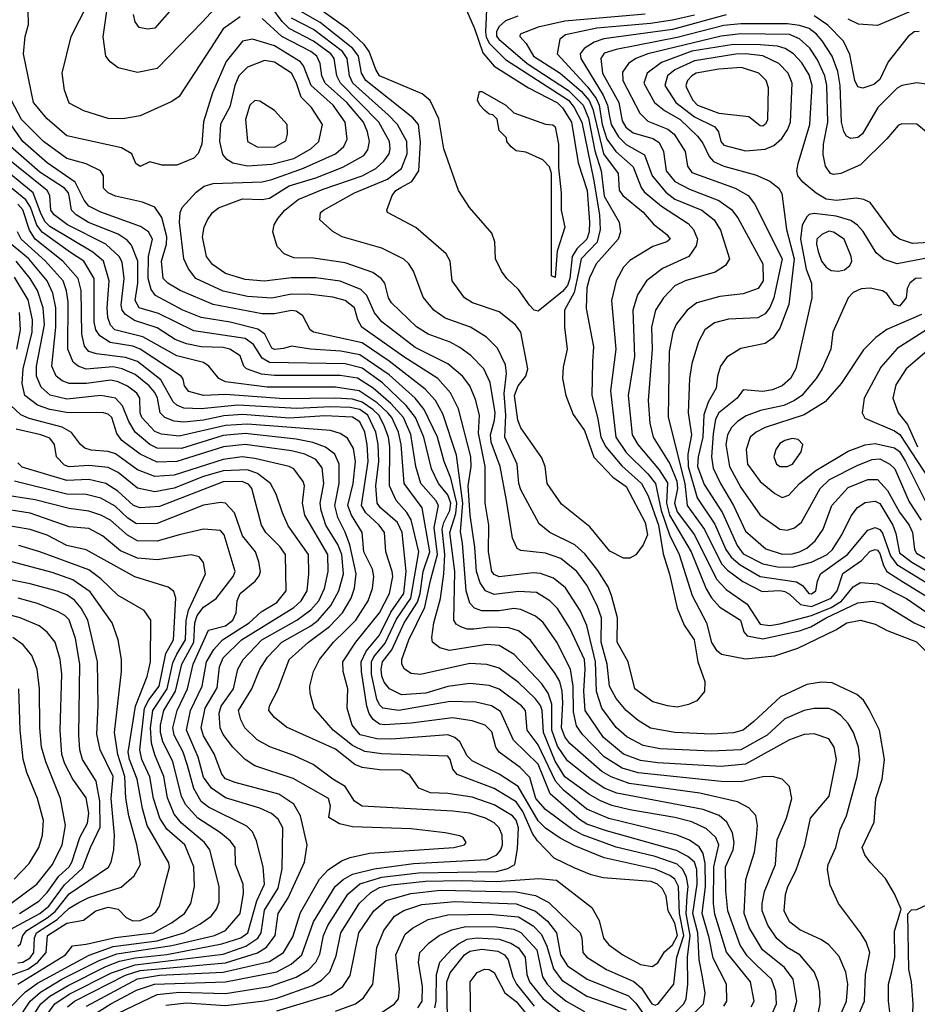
# Model space of a CAD drawing. Extents: x 501367 to 657802, y 482273 to 547541.
# Tile 433 of 656: x 616822 to 620498, y 515973 to 520004. Entities that reach past the tile are written whole.
import ezdxf

# ---------------------------------------------------------------- set-up
doc = ezdxf.new("R2010")
doc.units = 0

msp = doc.modelspace()

# ---------------------------------------------------------------- linework, layer by layer
at = {"layer": '0CON20XD'}
for points in [[(617634.6, 520065), (617570.8, 519995), (617385, 519803.9), (617305, 519787.5), (617225, 519807.5), (617192.4, 519832.4), (617175.5, 519855), (617163.6, 519933.6), (617192.6, 520135)], [(617485.3, 520094.7), (617375, 519969.4), (617345, 519965.7), (617311.9, 519971.9), (617295, 519996.2), (617287.7, 520025)], [(617724.6, 520015.4), (617655, 519967.5), (617603.7, 519886.3), (617475, 519690), (617445, 519669.6), (617315, 519610.4), (617245, 519598.2), (617185, 519599.6), (617085, 519631.8), (617025, 519663.1), (617005.4, 519715.4), (616995.6, 519785), (617033.3, 519935), (617101, 520069)], [(617879.5, 519190.5), (617908.5, 519225), (617962.5, 519267.5), (618065, 519310.3), (618225, 519365.2), (618280.9, 519395), (618313.8, 519425), (618335.2, 519455), (618339.8, 519475), (618336, 519505), (618293.5, 519585), (618135.4, 519745), (618120.3, 519775), (618109.9, 519845), (618096.7, 519865), (618025, 519917), (617925, 519968.8), (617896.5, 519996.5), (617855, 520054.5)], [(618733.5, 520046.5), (618729.1, 519955), (618732.5, 519932.5), (618746.4, 519906.4), (618811.3, 519841.3), (619069.8, 519675), (619093.2, 519645), (619123.9, 519585), (619171.4, 519351.4), (619195.9, 519205), (619199.6, 519145), (619187.2, 519092.8), (619121.4, 519025), (619110.5, 518969.5), (619092.1, 518887.9), (619053, 518815), (619052.5, 518745), (619064, 518655), (619048.3, 518581.7), (619045.4, 518535.4), (619058.2, 518465), (619088.2, 518388.2), (619135, 518322.2), (619173.5, 518213.5), (619251.6, 518131.6), (619305, 518093.2), (619382.8, 517945), (619392.5, 517895), (619375, 517854.3), (619345, 517812.9), (619320.4, 517799.6), (619295, 517799.2), (619238.5, 517828.5), (619157.2, 517927.3), (619040.7, 518020.7), (618981.8, 518105), (618973.9, 518175), (618960.4, 518210.4), (618875, 518332.9), (618862.1, 518365), (618848.3, 518465), (618864, 518505), (618895.2, 518544.8), (618902.5, 518575), (618874.6, 518725), (618852.1, 518755), (618785, 518808.7), (618676, 518845), (618643.1, 518865), (618593.5, 518935), (618585.4, 519015), (618568.9, 519045), (618444, 519154), (618328.8, 519215), (618326, 519225), (618348, 519285), (618363.1, 519305), (618382.9, 519317.1), (618428, 519342), (618456.7, 519385), (618463.2, 519503.2), (618454.8, 519575), (618432.4, 519602.4), (618239, 519755), (618221.7, 519785), (618209.9, 519855), (618186.2, 519886.2), (618052.6, 519992.6), (617944.1, 520054.1)], [(618642.9, 520065), (618685, 519968.2), (618718.2, 519868.2), (618764.7, 519814.7), (618905.3, 519725.3), (619025, 519663.4), (619045, 519643.9), (619082.1, 519585), (619108.5, 519418.5), (619145.4, 519305), (619155.5, 519175), (619153.9, 519135), (619144.5, 519105.5), (619103.4, 519066.6), (619084.7, 519035), (619075.1, 518944.9), (619065, 518915.6), (619045, 518891.2), (618945, 518810.8)], [(620177, 515913), (620207.9, 515985), (620213.2, 516055), (620204.7, 516104.7), (620178.3, 516168.3), (620135.7, 516215.7), (620105, 516236.8), (620017.3, 516277.3), (619975, 516310), (619952.4, 516355), (619958, 516422), (619967.6, 516455), (620000.8, 516519.2), (620036.9, 516625), (620060.3, 516735), (620136.4, 516825), (620166.9, 516975), (620156.8, 517025), (620135, 517059.5), (620075, 517080.8), (620035, 517076.8), (619975, 517055.8), (619793.9, 516956.1), (619695, 516946.7), (619435, 516961.4), (619365, 516971.2), (619295, 516996.8), (619213.2, 517065), (619137.1, 517175), (619132.2, 517255), (619138.4, 517345), (619135.1, 517385), (619075, 517513.2), (619025, 517592.7), (618993.2, 517625), (618938.3, 517658.3), (618865, 517662.8), (618765, 517650), (618730, 517665), (618707.9, 517697.9), (618692.6, 517745), (618685.6, 517845), (618666.8, 517975), (618659.3, 518095), (618671.6, 518175), (618669.7, 518215), (618619.7, 518410.3), (618586.8, 518476.8), (618534.6, 518534.6), (618395, 518623.2), (618223.9, 518745), (618206.2, 518775), (618193.2, 518825), (618154.4, 518855), (618105, 518868.5), (618015, 518879.5), (617935, 518880.2), (617855, 518863.5), (617755, 518870.2), (617655, 518892.1), (617544, 518945), (617514.1, 518984.1), (617494.8, 519024.8), (617476.4, 519175), (617479.5, 519215), (617487.6, 519235), (617545, 519297.8), (617577.1, 519322.9), (617615, 519333.5), (617815, 519340.5), (617855, 519349.3), (617984.1, 519395.9), (618115, 519454.8), (618149.7, 519485), (618163.6, 519515), (618154.8, 519585), (618105.6, 519655), (618016.1, 519735), (617984.9, 519814.9), (617972.1, 519832.1), (617865, 519896.6), (617775, 519924.2), (617735, 519916.2), (617667.5, 519832.5), (617611.2, 519705), (617574.3, 519585.7), (617568.7, 519495), (617553.6, 519456.4), (617535, 519437.3), (617465, 519408.1), (617405, 519408), (617355, 519422.5), (617315, 519403.8), (617298, 519415), (617280.8, 519455), (617239.7, 519479.7), (617015, 519528.1), (616935, 519598.7), (616879.1, 519665), (616837.2, 519865), (616844.4, 519935), (616858, 519985), (616856.7, 520045)], [(618861.5, 520018.5), (618811, 519999), (618785, 519975.9), (618774.5, 519955.5), (618775, 519936.5), (618783.6, 519925), (618900.3, 519825), (619069.9, 519715), (619129.3, 519655), (619150.8, 519600.8), (619176.9, 519466.9), (619202.8, 519385), (619215, 519281.6), (619277.6, 519175), (619282.3, 519135), (619273.3, 519105), (619183.1, 519005), (619155, 518947.1), (619145, 518906), (619142.1, 518822.1), (619172.5, 518665), (619168.3, 518605), (619164.4, 518465), (619189.6, 518369.6), (619201.3, 518295), (619221.9, 518255), (619287.3, 518177.3), (619368.5, 518105), (619395.3, 518055.3), (619437.9, 517935), (619457.6, 517817.6), (619483.7, 517733.7), (619514.1, 517594.1), (619543.2, 517525), (619583.8, 517465), (619599.1, 517375), (619627.9, 517295), (619626.9, 517253.1), (619595.4, 517214.6), (619560.4, 517199.6), (619515, 517190), (619475, 517194.7), (619415, 517211.8), (619341.1, 517265), (619313.9, 517375), (619268.3, 517455), (619269.8, 517555), (619246, 517646), (619232.2, 517682.2), (619189.5, 517749.5), (619136.7, 517816.7), (619095, 517853.8), (618992.7, 517905), (618949.5, 517939.5), (618875, 518079.5), (618865.7, 518105), (618858.7, 518185), (618808.6, 518295), (618813.3, 518385), (618806.5, 518473.5), (618816.2, 518555), (618811.6, 518591.6), (618779, 518659), (618733.8, 518705), (618667.8, 518745), (618565, 518782.3), (618518.7, 518815), (618475, 518867.5), (618434.5, 518974.5), (618415.4, 519005), (618395, 519023.2), (618305, 519069.2), (618142.5, 519115), (618105, 519137.3), (618051.5, 519185), (618054.6, 519215), (618066.5, 519225), (618193.6, 519295), (618328.9, 519351.1), (618386, 519395), (618408.8, 519455), (618407.6, 519505), (618369, 519575), (618331.1, 519615), (618186.7, 519745), (618172.9, 519775), (618163.6, 519845), (618144.4, 519874.4), (618025, 519964.2), (617935, 520011.2)], [(618945, 518810.8), (618929.6, 518815), (618909.4, 518835), (618865, 518899.5), (618816.9, 518945), (618795.6, 518975), (618770.5, 519025), (618768.5, 519095), (618755, 519130), (618664.3, 519235), (618619.2, 519305), (618559.2, 519475), (618538.3, 519598.3), (618503.1, 519673.1), (618470.8, 519700.7), (618295.8, 519775), (618280.4, 519800.4), (618253.9, 519873.9), (618233.3, 519903.3), (618165.3, 519965.3), (618060.8, 520040.8)], [(619383.2, 520026.8), (619055, 519997.6), (618945, 519974.2), (618871.8, 519945), (618870, 519935), (618896.6, 519906.6), (618926.5, 519855), (619035.6, 519785.6), (619121.4, 519711.4), (619153.7, 519673.7), (619168.6, 519638.6), (619213.3, 519455), (619273.3, 519375), (619276.6, 519306.6), (619291.6, 519285), (619375, 519216.4), (619417.5, 519167.5), (619472.5, 519125), (619485.6, 519105), (619472, 519095), (619415, 519076), (619321.1, 519018.9), (619295, 518990.5), (619264.7, 518935), (619245.7, 518854.3), (619263.2, 518655), (619242, 518485), (619263.9, 518295), (619305, 518231.6), (619394.4, 518144.4), (619426.2, 518105), (619448.7, 517995), (619483.2, 517895), (619522.6, 517815), (619575.9, 517645.9), (619634.8, 517535), (619655, 517454.6), (619673.8, 517423.8), (619696.1, 517406.1), (619795, 517387.4), (619915, 517398.9), (620008.8, 517431.2), (620163.9, 517506.1), (620208.9, 517535), (620265, 517545.7), (620325, 517529.6), (620375, 517502.9), (620495, 517456.9), (620535, 517415.5)], [(619585, 520022.4), (619495, 520002.3), (619405, 519988.5), (619185, 519969.2), (619057.9, 519942.1), (619033.8, 519925), (619022.9, 519865), (619148.7, 519728.7), (619182.2, 519682.2), (619194.5, 519655), (619207.9, 519575), (619227, 519515), (619262.8, 519465), (619335, 519401.8), (619366.7, 519316.7), (619378.8, 519298.8), (619450, 519240.1), (619559.4, 519169.4), (619581.1, 519145), (619597.2, 519105), (619591.7, 519078.3), (619562.5, 519035), (619453.8, 518985), (619389.3, 518935), (619351.8, 518878.2), (619332.7, 518815), (619339.6, 518625), (619314, 518465), (619330.4, 518305), (619353.2, 518265), (619441.4, 518161.4), (619475, 518108.2), (619471.1, 518025), (619483.6, 517975), (619571.7, 517825), (619633.2, 517673.2), (619655, 517637.4), (619689, 517599), (619773.9, 517545), (619787.8, 517497.8), (619801.6, 517481.6), (619865, 517469.7), (620015, 517501.4), (620062.1, 517517.9), (620125, 517554.7), (620255, 517616.8), (620315, 517624), (620353.8, 517615), (620484.4, 517534.4), (620623.5, 517473.5)], [(619715, 520023.8), (619495, 519963.9), (619213.8, 519926.2), (619175, 519912.1), (619134.1, 519885.9), (619117.7, 519865), (619120.6, 519845), (619211.2, 519695), (619228.7, 519655), (619235.9, 519615), (619244.4, 519575), (619274.4, 519524.4), (619305, 519492.6), (619380.6, 519450.6), (619412, 519365), (619467.5, 519297.5), (619505, 519268.8), (619615, 519224.8), (619665.9, 519185), (619692.5, 519142.5), (619729.2, 519025), (619712.8, 518997.3), (619669.6, 518970.4), (619547.5, 518935), (619505, 518914.7), (619458, 518865), (619425.2, 518814.8), (619409, 518745), (619412.3, 518655), (619396, 518445), (619402.2, 518352.2), (619416.5, 518295), (619485, 518185.3), (619513.5, 518115), (619515.4, 518085), (619502.9, 518025), (619515, 517988.9), (619585.7, 517895), (619675, 517713.8), (619715, 517670.7), (619801.7, 517611.7), (619855, 517529.4), (619893.9, 517523.9), (619935, 517530.5), (620065, 517564.9), (620145, 517597.2), (620187, 517623), (620235, 517682.5), (620265, 517699.6), (620335, 517693.8), (620453.8, 517633.8), (620555, 517565.2)], [(620505, 519956.6), (620485, 519954.2), (620460.4, 519935), (620378.7, 519831.3), (620345, 519758.8), (620320.5, 519739.5), (620275, 519723.8), (620255, 519728.9), (620242.2, 519755), (620221.8, 519861.8), (620195.8, 519915.8), (620132, 519982), (620075, 520020.5)], [(620492.4, 520047.6), (620335, 519980.7), (620256.6, 519986.6), (620215, 520006.1)], [(619445, 517018.5), (619375, 517033), (619307.9, 517067.9), (619265, 517105.8), (619205.6, 517185), (619183.8, 517253.8), (619180.3, 517375), (619144.3, 517524.3), (619116.9, 517585), (619057.9, 517677.9), (619008.1, 517718.1), (618955, 517737), (618925, 517739), (618785, 517722.4), (618765, 517732.3), (618755.2, 517745), (618741.4, 517825), (618743.9, 517935), (618728.4, 518025), (618728.1, 518175), (618700.7, 518310.7), (618705.2, 518385), (618689.1, 518449.1), (618665.1, 518505.1), (618635.8, 518545), (618575.7, 518595.7), (618441.7, 518661.7), (618305, 518767.4), (618275, 518804.2), (618243.2, 518875), (618219.4, 518899.4), (618135, 518933.3), (618035, 518946.7), (617935, 518947.6), (617825, 518933.7), (617745, 518940.6), (617665, 518965.2), (617611.6, 519001.6), (617586.9, 519035), (617571.4, 519115), (617578.2, 519155), (617590.7, 519185), (617611.1, 519215), (617635.8, 519234.2), (617735, 519270.2), (617815, 519268.5), (617845, 519274.1), (617925, 519324.4), (618035, 519356.9), (618145, 519400.5), (618231.7, 519448.3), (618248.1, 519471.9), (618254.4, 519505), (618246.6, 519545), (618229.7, 519585), (618162.1, 519665), (618073.1, 519745), (618059, 519775), (618053, 519825), (618038.5, 519855), (618015, 519874), (617895.6, 519935), (617815, 520008.8)], [(620535, 519740), (620495.3, 519745.3), (620435, 519735.3), (620415, 519724), (620335.9, 519645), (620273.1, 519536.9), (620255, 519522.5), (620225, 519517.4), (620207.7, 519527.7), (620197, 519547), (620188.1, 519585), (620181.6, 519735), (620171.9, 519791.9), (620149.3, 519855), (620108, 519918), (620085.3, 519945.3), (620055, 519968), (620015, 519980.7), (619966.8, 519986.8), (619775, 519987.6), (619705, 519980.1), (619515, 519930.8), (619265, 519882.2), (619215, 519866.6), (619201.3, 519845), (619209.3, 519785), (619275.9, 519665), (619289.7, 519589.7), (619303.9, 519563.9), (619335, 519541), (619415, 519518.1), (619440.8, 519500.8), (619458.2, 519465), (619469.7, 519385), (619505, 519342), (619565, 519310), (619685, 519263.7), (619737.4, 519227.4), (619763.4, 519193.4), (619865.2, 519005), (619866.2, 518935), (619846.5, 518903.5), (619785, 518881.8), (619689.3, 518870.7), (619595.6, 518844.4), (619556, 518815), (619511.5, 518758.5), (619497.2, 518725), (619482.2, 518645), (619477.4, 518377.4), (619545.7, 518105.7), (619556, 518015), (619626.5, 517916.5), (619696.7, 517776.7), (619720.5, 517750.5), (619784, 517704), (619863.1, 517663.1), (619935, 517666.8), (619955, 517662.7), (619975, 517652.4), (620019.8, 517609.8), (620065, 517601.9), (620145.7, 517635), (620169.2, 517665), (620192.7, 517737.3), (620269.6, 517790.4), (620305, 517827.7), (620325, 517834.8), (620335, 517832.3), (620345, 517818.2), (620358.8, 517768.8), (620372.4, 517745), (620441.7, 517701.7)], [(620535, 519544), (620496.6, 519576.6), (620435, 519577.8), (620418.9, 519571.1), (620373.1, 519516.9), (620265, 519410.4), (620185, 519374.6), (620155, 519370.5), (620141.9, 519375), (620122.4, 519405), (620112.8, 519452.8), (620114.4, 519495), (620131.4, 519585), (620127.2, 519735), (620119.2, 519775), (620089.6, 519839.6), (620057.1, 519887.1), (620015.3, 519925.3), (619975, 519943.3), (619775, 519946.7), (619695, 519936.6), (619395, 519864.3), (619344.9, 519845.1), (619314.6, 519825), (619290.8, 519789.2), (619291.7, 519755), (619361.3, 519621.4), (619395, 519589.3), (619476.4, 519556.4), (619502.2, 519535), (619547.6, 519465), (619557.1, 519405), (619575, 519378.2), (619752.5, 519315), (619804.8, 519284.8), (619830.7, 519250.7), (619944.5, 519025), (619910.5, 518865), (619894.1, 518825.9), (619875, 518799.7), (619845, 518783.1), (619725, 518777.4), (619667.6, 518762.4), (619628.2, 518735), (619602, 518685), (619573.9, 518596.1), (619564.8, 518535), (619560, 518395), (619573.1, 518305), (619558.3, 518225), (619559.4, 518175), (619596.8, 518046.8), (619668.6, 517938.6), (619714.4, 517835), (619735, 517804.2), (619772.6, 517772.6), (619855, 517723.7), (620002.6, 517702.6), (620027.9, 517687.9), (620053.3, 517655), (620065, 517652.9), (620082.8, 517665), (620088.7, 517705), (620101.3, 517735), (620211.6, 517815), (620295, 517914.7), (620324.7, 517924.7), (620345, 517916.2), (620355, 517902.1), (620388.7, 517808.7), (620413.6, 517773.6), (620637.1, 517637.1)], [(620545, 519092.3), (620478.1, 519088.1), (620425.6, 519105), (620402.6, 519122.6), (620305.3, 519255.3), (620278.3, 519268.3), (620247.1, 519272.9), (620166.7, 519263.3), (620125, 519268.8), (620083.4, 519293.4), (620029.2, 519339.2), (620008.9, 519365), (620004.7, 519385), (620009.5, 519415), (620058.3, 519575), (620067.6, 519735), (620055, 519778.5), (620025, 519827.4), (619991, 519865), (619956.5, 519886.5), (619925.4, 519895.4), (619855, 519902), (619745, 519902.4), (619575, 519875.6), (619450.6, 519829.4), (619391.6, 519785), (619378.4, 519745), (619421.7, 519665), (619462.2, 519632.2), (619527, 519595), (619597.5, 519527.5), (619619, 519499), (619645, 519444), (619663.8, 519423.8), (619705, 519404.4), (619835, 519368.9), (619893.8, 519343.8), (619930.5, 519315), (619943.1, 519293.1), (619962.8, 519145), (619993.7, 519025), (619972.2, 518837.8), (619935, 518740.9), (619908, 518702), (619875, 518678.4), (619775, 518658.2), (619718, 518622), (619691.8, 518585), (619679.4, 518545), (619674.7, 518495), (619642.1, 518437.9), (619623.5, 518386.5), (619620.2, 518295), (619599.9, 518215), (619597.6, 518175), (619625, 518100.9), (619699.7, 517985), (619760.8, 517850.8), (619785, 517817.5), (619865, 517776.3), (619925, 517763.5), (619985, 517762.8), (620065, 517782.9), (620128.6, 517815), (620150.2, 517835), (620188.4, 517895), (620227.2, 517972.8), (620253.5, 518006.5), (620285, 518027.1), (620325, 518033.4), (620345, 518022.7), (620397.3, 517935), (620410.4, 517900.4), (620425, 517820.9), (620475, 517783), (620695, 517654.2)], [(619795, 519467.1), (619875, 519474.7), (619910.3, 519489.7), (619942.8, 519517.2), (619966.7, 519553.3), (619978.7, 519585), (619986.1, 519745), (619969.5, 519785), (619930.9, 519825), (619865, 519856.4), (619795, 519864.6), (619755, 519862.8), (619585, 519835.6), (619505, 519799.3), (619475.2, 519775), (619463.7, 519735), (619509, 519665), (619585, 519606.8), (619669.1, 519565), (619683.9, 519545), (619693.6, 519505), (619705, 519490.7), (619795, 519467.1)], [(617755, 519405.6), (617855, 519413.3), (617945, 519435.9), (618014.1, 519475), (618046.6, 519505), (618062.8, 519575), (618017.2, 519645), (617975, 519686.9), (617955, 519748.2), (617935, 519784.8), (617865, 519831), (617825, 519836.6), (617755, 519810.4), (617719.5, 519775), (617702.6, 519735), (617682.7, 519647.3), (617644.1, 519575.9), (617640.5, 519505), (617652.8, 519452.8), (617666.3, 519436.3), (617695, 519418.8), (617755, 519405.6)], [(619865, 519570), (619879.4, 519580.6), (619885.9, 519595), (619888.9, 519725), (619878.4, 519755), (619849.6, 519785), (619778.6, 519808.6), (619685, 519802.3), (619592.9, 519785), (619574.2, 519775), (619556.2, 519755), (619550, 519735), (619553.4, 519725), (619578, 519675), (619597.4, 519655), (619685, 519621.5), (619808.3, 519608.3), (619855, 519571.3), (619865, 519570)], [(620085.8, 515905), (620099.5, 515975), (620098.8, 516025), (620092.4, 516065), (620075.2, 516105.2), (620016.8, 516175), (619965, 516205.7), (619922.2, 516242.2), (619886.2, 516296.2), (619863.2, 516355), (619862, 516385), (619872.3, 516435), (619917.4, 516545), (619924.2, 516645.8), (619961.9, 516735), (619984, 516815), (619974.6, 516864.6), (619945, 516894.4), (619905, 516905.3), (619865, 516904.2), (619775.9, 516884.1), (619694.9, 516884.9), (619355, 516920.9), (619289.8, 516939.8), (619215, 516985.5), (619127.3, 517077.3), (619102.7, 517112.7), (619090.5, 517170.5), (619088.2, 517275), (619077.9, 517345), (619022.4, 517455), (618965.4, 517535.4), (618935, 517561.9), (618875, 517589.6), (618845, 517592.7), (618785, 517583.9), (618714.4, 517584.4), (618685, 517594.2), (618665.2, 517615.2), (618650.9, 517665), (618635, 517861.1), (618627.3, 517907.3), (618636.6, 518025), (618611, 518221), (618555, 518390.4), (618524.6, 518444.6), (618482, 518492), (618335.7, 518605.7), (618225, 518681.4), (618024.9, 518724.9), (618012.3, 518735), (617981.5, 518791.5), (617955, 518810.2), (617935, 518813.8), (617865, 518799.5), (617815, 518799.4), (617615, 518837.9), (617479.2, 518895), (617428.2, 518925), (617409.4, 518945), (617403.4, 519015), (617424, 519085), (617425.3, 519115.3), (617404.4, 519194.4), (617376, 519236), (617325, 519257.8), (617215, 519281.8), (617184.3, 519295), (617165.7, 519315), (617165.6, 519365), (617152.9, 519385), (617094.4, 519414.4), (617015, 519436), (616920.3, 519505), (616830.2, 519595), (616733.8, 519775)], [(619015, 518948.8), (619000, 518955), (619000, 519375), (618991.7, 519401.7), (618965, 519430), (618895, 519461.2), (618855, 519466.7), (618834.1, 519484.1), (618817.5, 519505), (618815, 519520), (618785, 519550), (618777.5, 519597.5), (618760, 519615), (618745, 519617.5), (618725, 519633.3), (618706.7, 519655), (618697.5, 519675), (618705, 519710), (618715, 519710), (618812.5, 519655), (618845, 519622.5), (618975, 519577.1), (619005, 519574), (619015.5, 519565), (619029.1, 519495), (619027.9, 519397.9), (619040, 519295), (619040, 519225), (619054, 519155), (619022.9, 519057.1), (619015, 518948.8)], [(617865, 519482.7), (617912.1, 519507.9), (617918.9, 519535), (617917.5, 519575), (617865, 519632.7), (617805, 519671.2), (617785, 519674), (617764.4, 519655), (617746.2, 519595), (617755.6, 519505), (617794.2, 519484.3), (617865, 519482.7)], [(619980.3, 515895), (620005.2, 515985), (619989.1, 516075), (619953.6, 516123.6), (619864.3, 516195), (619811.2, 516285), (619788.7, 516345), (619796.2, 516483.8), (619830.9, 516595), (619839.3, 516655), (619842.9, 516705), (619836, 516746), (619807.6, 516777.6), (619761.9, 516801.9), (619607.2, 516837.2), (619317.3, 516877.3), (619243.9, 516903.9), (619205.8, 516925.8), (619075, 517041), (619055, 517067.4), (619041.5, 517105), (619046.4, 517206.4), (619043.8, 517255), (619034, 517294), (619015, 517327.6), (618913.3, 517463.3), (618865, 517501.9), (618825, 517514.8), (618746.6, 517516.6), (618681.3, 517508.7), (618655, 517509), (618628, 517518), (618609.8, 517529.8), (618599.7, 517545), (618604.5, 517745), (618583.8, 517905), (618608, 517982), (618612.5, 518025), (618587.2, 518127.2), (618559.8, 518195), (618532.6, 518295), (618478.2, 518408.2), (618441, 518455), (618335, 518549.7), (618215, 518632.6), (618137.4, 518647.4), (618013.3, 518655), (617935, 518667.5), (617902.4, 518657.6), (617865, 518653.8), (617855, 518659.4), (617826.3, 518716.3), (617797.3, 518737.3), (617683.8, 518766.2), (617565, 518785.2), (617490.4, 518815), (617377.8, 518875), (617360.1, 518900.1), (617348.7, 518945), (617350, 519035), (617365.7, 519105), (617349.1, 519135), (617316.9, 519156.9), (617155, 519215.6), (617105, 519240.7), (617086.1, 519265), (617049.5, 519339.5), (616935, 519418.2), (616835.2, 519505), (616745, 519634.1)], [(619885.4, 515894.6), (619921.2, 515975), (619918.8, 516025), (619901.1, 516075), (619841.1, 516131.1), (619801.6, 516171.6), (619772.8, 516215), (619721.6, 516355), (619713.4, 516436.6), (619713.1, 516535), (619743.6, 516605), (619748.3, 516635), (619741.6, 516675), (619718.5, 516718.5), (619686.2, 516746.2), (619620.4, 516770.4), (619267.5, 516837.5), (619215, 516857.9), (619157.2, 516897.2), (619065, 516969.4), (619025, 517030), (619001.2, 517095), (619001.4, 517201.4), (618986.5, 517246.5), (618961, 517285), (618846.8, 517405), (618785, 517441.8), (618735, 517446.3), (618581.6, 517421.6), (618542.8, 517432.8), (618512.7, 517455), (618509.7, 517475), (618517.8, 517535), (618545.6, 517634.4), (618559.4, 517735), (618563.1, 517815), (618552.4, 517917.6), (618558.5, 517945), (618583.7, 517995), (618587.5, 518025), (618575, 518058.1), (618537.4, 518105), (618508.9, 518165), (618477, 518295), (618443.3, 518375), (618404.5, 518424.5), (618307.4, 518517.4), (618225, 518578.1), (618155, 518594.6), (617845, 518600), (617815, 518618.7), (617779.8, 518675), (617745, 518699.3), (617535, 518730.3), (617390.6, 518800.6), (617311.2, 518825), (617294.5, 518855), (617306, 518925), (617305.3, 519015), (617280.5, 519080.5), (617261.7, 519101.7), (617225, 519125.9), (617103.8, 519173.8), (617052.9, 519205), (617034, 519225), (617026.4, 519276.4), (617022.7, 519295), (617006.3, 519315), (616905, 519380.4), (616784.9, 519484.9)], [(619817.7, 515962.3), (619830.3, 515985), (619814.2, 516065), (619715.9, 516185.9), (619668.3, 516341.7), (619663.3, 516385), (619664.9, 516535.1), (619685.5, 516625), (619672.4, 516655), (619635, 516690.5), (619575, 516719.5), (619505, 516738), (619321.3, 516768.7), (619247.3, 516787.3), (619197.7, 516807.7), (619153, 516833), (619055, 516904.5), (619015, 516968.4), (618966.5, 517085), (618962.3, 517175), (618955, 517196.1), (618935, 517223.6), (618865, 517290), (618785, 517348.7), (618735, 517364), (618665, 517367.5), (618463.6, 517323.6), (618425, 517326.7), (618397.3, 517345), (618386.7, 517365), (618386.4, 517385), (618415.2, 517465), (618481.5, 517598.5), (618505, 517708.6), (618532.5, 517815), (618519.9, 517925), (618536.6, 518015), (618526.2, 518035), (618465.5, 518105), (618444.2, 518174.2), (618424.4, 518305.6), (618393.2, 518375), (618342.5, 518432.5), (618269.8, 518495), (618205, 518536.1), (618135, 518547.1), (617865, 518547.1), (617812.4, 518552.4), (617750.5, 518575), (617739.5, 518585), (617725, 518628.6), (617682.9, 518655), (617655, 518661.5), (617565.2, 518664.8), (617505, 518677.3), (617459.1, 518695), (617385, 518742.5), (617292.5, 518772.4), (617255, 518796.5), (617241.8, 518815), (617237.2, 518835), (617249.8, 518945), (617242, 519012), (617230, 519035), (617174.7, 519084.7), (617018.6, 519165), (616963.5, 519205), (616950.3, 519225), (616946, 519285), (616934.8, 519305), (616746.4, 519456.4)], [(619705.3, 515965), (619718.3, 515985), (619716.4, 516055), (619661.3, 516161.3), (619645.4, 516245), (619617.4, 516345), (619630.5, 516455), (619629.7, 516549.7), (619620.8, 516590.8), (619605, 516617.3), (619565.4, 516645.4), (619515, 516665.6), (619235, 516733.2), (619145, 516771.5), (619049.3, 516849.3), (619016.5, 516886.5), (618945.5, 517035.5), (618900, 517095), (618892.8, 517175), (618877.1, 517195), (618785, 517263.5), (618745, 517278), (618665, 517286.8), (618575, 517274.2), (618485, 517246.9), (618385, 517240.2), (618336.6, 517265), (618315, 517292.3), (618305.7, 517315.7), (618301.8, 517345), (618308.4, 517375), (618345.5, 517424.5), (618396, 517535), (618450.9, 517619.1), (618461.9, 517655), (618473.9, 517745), (618501.6, 517825), (618469.8, 518005), (618396.5, 518105), (618384.2, 518265), (618372.8, 518315), (618345.8, 518375), (618330.2, 518395), (618285.7, 518435.7), (618211.8, 518485), (618115, 518499.2), (617835, 518499.5), (617665, 518520.8), (617637.8, 518535), (617596.2, 518586.2), (617575, 518600.8), (617465, 518627.9), (617325.9, 518705.9), (617211.2, 518735), (617193.5, 518753.5), (617183.6, 518785), (617180.7, 518825), (617188.8, 518935), (617165.2, 519015), (617122.3, 519052.3), (616945, 519157.7), (616925, 519178.5), (616907, 519215), (616877.7, 519295), (616738.5, 519408.5)], [(619544.8, 515895), (619622.3, 515975), (619628.5, 516018.5), (619617.7, 516085), (619604.4, 516154.4), (619598.9, 516265), (619579.3, 516345), (619597, 516465), (619594.9, 516525), (619584.8, 516555), (619558.2, 516578.2), (619512.4, 516602.4), (619225, 516682.7), (619145, 516710.1), (619115, 516728.8), (618995, 516834.2), (618945, 516956), (618844.3, 517054.3), (618791.6, 517171.6), (618754.3, 517194.3), (618690.1, 517209.9), (618585, 517213), (618375, 517175.5), (618309.1, 517185), (618295, 517199.4), (618285, 517222.5), (618262.6, 517325), (618262.9, 517375), (618272.4, 517395), (618319, 517451), (618365, 517550.3), (618423.9, 517635), (618456.9, 517825), (618425.9, 517955.9), (618406.9, 517986.9), (618363.9, 518035), (618336.4, 518095), (618337.7, 518255), (618332.8, 518295), (618313.3, 518345), (618292.4, 518385), (618268, 518408), (618225, 518438.7), (618185, 518450.1), (618115, 518455.1), (617905, 518451.8), (617665, 518469.5), (617575.3, 518465.3), (617515, 518482.5), (617496.4, 518505), (617492, 518532), (617482.9, 518545), (617315.4, 518655.4), (617285, 518667.6), (617192.6, 518682.6), (617149.8, 518709.8), (617133.5, 518735), (617127.7, 518767.7), (617127.7, 518945), (617084.8, 519015), (617030.5, 519050.5), (616913.8, 519133.8), (616893, 519163), (616866.5, 519236.5), (616847.1, 519267.1), (616726.5, 519365)], [(619505, 515937.6), (619541.6, 515975), (619551.1, 515995), (619557.9, 516055), (619556.2, 516165), (619567.9, 516255), (619551, 516345), (619556.1, 516415), (619559.2, 516455), (619552.6, 516492.6), (619538, 516525), (619515, 516546.6), (619425, 516578.1), (619265, 516615.7), (619127.1, 516667.1), (619081.4, 516691.4), (618975, 516770.4), (618935.9, 516815), (618911.6, 516901.6), (618871.8, 516941.8), (618785.3, 517005), (618771.8, 517025), (618755, 517088.1), (618728.2, 517115), (618675, 517132.7), (618595, 517145.9), (618425, 517123.4), (618316.7, 517116.7), (618295, 517120.2), (618269.2, 517139.2), (618252.9, 517162.9), (618243.1, 517193.1), (618221.4, 517335), (618220.9, 517375), (618241.4, 517418.6), (618295, 517484), (618342.3, 517577.7), (618394.9, 517655.1), (618404.5, 517745), (618388.7, 517905), (618369.4, 517945), (618299.4, 518005), (618286.2, 518025), (618280.5, 518095), (618292.3, 518195), (618290.3, 518265), (618280, 518315), (618248.1, 518385), (618215, 518408), (618175, 518416.5), (618095, 518419.4), (617957.1, 518412.9), (617715, 518425.9), (617565, 518411.4), (617493.7, 518413.7), (617465.3, 518425.3), (617450, 518440), (617399.6, 518529.6), (617305, 518604.3), (617255, 518621), (617136.2, 518636.2), (617105, 518645.7), (617087.4, 518667.4), (617076.1, 518716.1), (617074, 518895), (617062.1, 518945), (616998.9, 519015), (616884.9, 519105), (616861.9, 519141.9), (616835, 519226.3), (616815, 519248.7)], [(620685, 519056.7), (620415, 519004.3), (620362.6, 519022.6), (620329.8, 519049.8), (620276.8, 519136.8), (620252.9, 519162.9), (620225, 519181.5), (620165, 519199.7), (620075, 519211), (620055, 519207.1), (620045, 519197.5), (620026.8, 519163.2), (620019, 519105), (620043.2, 518983.2), (620064.2, 518925), (620066.4, 518865), (620000.3, 518575), (619979.1, 518535), (619945, 518504.7), (619905, 518488.4), (619865, 518481.2), (619785, 518489.2), (619760.8, 518455), (619685.1, 518394.9), (619671.2, 518368.8), (619662.1, 518307.9), (619654.9, 518215), (619661.9, 518168.1), (619691.7, 518105), (619745.8, 518015), (619795, 517909.7), (619877.5, 517837.5), (619945, 517816.2), (619985, 517817.2), (620015, 517825.2), (620045, 517840.7), (620080.1, 517869.9), (620112.1, 517917.9), (620147.8, 518015), (620215, 518088.9), (620295, 518121.7), (620335, 518121.1), (620376.1, 518076.1), (620425, 517988.2), (620464.8, 517935), (620478.8, 517905), (620486.6, 517835), (620495, 517820.4), (620692.3, 517702.3)], [(620392.7, 515887.3), (620379.4, 515985), (620380, 516055), (620393.4, 516106.6), (620405.3, 516165), (620405, 516272.5), (620431.7, 516361.7), (620404.3, 516425), (620367.6, 516487.6), (620304.3, 516555), (620283.1, 516585), (620272.7, 516615), (620321.1, 516718.9), (620328.7, 516815), (620354.6, 516895), (620362.9, 516975), (620343.1, 517095), (620300.4, 517180.4), (620277.5, 517217.5), (620250.8, 517240.9), (620149.6, 517289.6), (620105, 517292.1), (620045, 517281.5), (619938.1, 517231.9), (619829, 517131), (619785, 517095.3), (619745, 517084.8), (619655, 517078.3), (619505, 517085.2), (619405, 517103.3), (619355, 517134.1), (619305.9, 517175), (619265.2, 517225), (619237.8, 517275), (619227.9, 517365), (619202.8, 517455), (619204.8, 517555), (619187.1, 517605), (619145, 517689.2), (619104.2, 517745), (619037.5, 517797.5), (618975, 517820.2), (618875, 517830.9), (618859.5, 517839.5), (618840.8, 517880.9), (618815.2, 518035.2), (618790.3, 518175), (618752.4, 518275), (618750.1, 518305), (618767, 518365), (618768.9, 518395), (618749, 518519), (618723.4, 518575), (618669.3, 518629.3), (618625, 518661.8), (618585, 518683.4), (618495, 518716.5), (618446.8, 518746.8), (618345, 518844.4), (618332.9, 518865), (618317.5, 518925), (618301.8, 518945), (618268.6, 518968.6), (618155, 519008.7), (618025, 519028), (617945, 519029.3), (617905, 519045.6), (617876.1, 519076.1), (617858.6, 519135), (617864.4, 519165), (617879.5, 519190.5)], [(617875, 515946.4), (618097.9, 516012.1), (618145.3, 516045), (618175, 516090), (618211.6, 516265), (618272.3, 516355), (618322.5, 516397.5), (618424.3, 516425.7), (618545, 516440.3), (618855, 516432.6), (618935, 516417.8), (618989.1, 516389.1), (619117.5, 516265), (619124.7, 516245), (619128.7, 516185), (619144.7, 516165), (619225, 516115.7), (619336.4, 516066.4), (619368.4, 516038.4), (619410.3, 515975), (619425, 515969.3), (619437.3, 515975), (619500.4, 516055), (619512.6, 516165), (619541.8, 516255), (619523.4, 516345), (619519.8, 516455), (619505.1, 516485.1), (619485, 516500.6), (619425, 516526.2), (619215, 516572.7), (619095, 516620.9), (619035, 516652.8), (618975, 516694), (618945, 516724.4), (618863.6, 516865), (618785, 516915.2), (618675, 516969.3), (618655, 516990.3), (618625, 517046.7), (618604.6, 517065), (618575, 517075.5), (618345, 517057.8), (618285, 517059.3), (618216.4, 517076.4), (618183.9, 517115), (618163.5, 517185), (618166.3, 517265), (618146.2, 517335), (618145.2, 517375), (618198.7, 517455), (618295, 517575.3), (618336.2, 517655), (618349.5, 517725), (618348.1, 517745), (618321.9, 517825), (618315.6, 517905), (618293.9, 517935), (618240.2, 517985), (618221.8, 518015), (618248.9, 518195), (618245.6, 518265), (618234.9, 518315), (618215, 518358.1), (618185, 518376.4), (618072.1, 518382.1), (617927.5, 518372.5), (617735, 518387.2), (617658.4, 518381.6), (617575, 518364), (617495, 518356.5), (617455, 518360.2), (617416.9, 518375), (617397.1, 518395), (617386.5, 518455), (617375, 518478.4), (617351.7, 518505), (617295, 518551.1), (617241.5, 518575), (617205, 518582.7), (617095, 518572.9), (617062.1, 518585), (617041.6, 518601.6), (617019.4, 518655), (617020.6, 518849.4), (617014.4, 518894.4), (617000.8, 518935), (616926.6, 519016.6), (616827.6, 519105), (616812.9, 519135)], [(620175, 518974.7), (620199.7, 518980.3), (620222, 518998), (620229.6, 519015), (620227.3, 519035), (620198.2, 519105), (620155, 519134.8), (620135, 519138.4), (620107.1, 519125), (620086.8, 519105), (620084.7, 519085.3), (620091.7, 519055), (620105.2, 519015), (620125, 518990.5), (620145, 518976.8), (620175, 518974.7)], [(617420.4, 515969.6), (617505, 515978.5), (617665, 515967.8), (617823.5, 515986.5), (617875, 515998.4), (618021, 516049), (618058.1, 516071.9), (618091.9, 516105), (618118.6, 516171.4), (618136.6, 516265), (618213.6, 516386.4), (618259.8, 516430.2), (618295, 516450.7), (618345, 516461.2), (618483.6, 516476.4), (618630.1, 516479.9), (618775, 516475.1), (618948.2, 516488.2), (619020.8, 516480.8), (619165, 516368.6), (619195.7, 516315.7), (619213.3, 516243.3), (619235, 516216.2), (619291.5, 516175), (619365, 516135.7), (619412.7, 516127.3), (619435, 516142.4), (619462.6, 516187.4), (619495, 516216.8), (619515.3, 516255), (619505.1, 516304.9), (619477.4, 516355), (619468.8, 516415), (619454.2, 516445), (619433.5, 516465), (619408.1, 516475), (619211.1, 516491.1), (619162.7, 516502.7), (619092.1, 516532.1), (619010.4, 516570.4), (618942.6, 516642.6), (618922.3, 516672.3), (618882.2, 516762.2), (618855, 516801.5), (618765, 516856.2), (618613.2, 516913.2), (618595.7, 516935.7), (618585.2, 516975.2), (618575, 516989.2), (618305, 516998.5), (618235, 517007.4), (618185, 517032.3), (618106.2, 517095), (618027.9, 517185), (618012, 517245), (618010.9, 517275), (618025.3, 517335), (618050, 517385), (618106.7, 517455), (618156.9, 517503.1), (618198.8, 517545), (618249.6, 517625), (618266.8, 517675), (618272.7, 517725), (618266.5, 517755), (618231.6, 517825), (618224.8, 517905), (618180.6, 517975), (618166.5, 518015), (618187.2, 518105), (618197.7, 518195), (618188.5, 518248.5), (618165, 518290.4), (618135, 518310.2), (618095, 518321.6), (617755, 518348.8), (617665, 518342.4), (617475, 518299.6), (617403.4, 518306.6), (617375, 518318), (617322, 518375), (617316, 518395), (617314.4, 518455), (617301.6, 518475), (617263.7, 518503.7), (617225, 518522.1), (617195, 518528.1), (617095.1, 518515.1), (617025, 518515.2), (616996, 518526), (616971.9, 518545), (616954.4, 518585), (616970.7, 518745), (616970.8, 518825), (616957.5, 518885), (616934.9, 518934.9), (616859, 519025), (616762.2, 519105)], [(617225, 515936.6), (617385, 516013.3), (617475, 516021.9), (617665, 516016.8), (617845, 516045.4), (617955, 516083.9), (618005, 516114), (618034.8, 516145), (618051.5, 516178.5), (618065.8, 516255), (618083.8, 516295), (618165.8, 516424.2), (618215, 516466.4), (618305, 516493.4), (618455, 516510.3), (618775, 516516.8), (618821.4, 516528.6), (618850.3, 516545), (618860.9, 516609.1), (618864.9, 516695), (618855, 516727.2), (618840.8, 516745), (618765, 516789.5), (618675, 516821.4), (618575.9, 516835.9), (618505, 516838.5), (618457.2, 516857.2), (618420.3, 516910.3), (618385, 516932), (618295, 516933.4), (618225, 516942.7), (618194.1, 516954.1), (618115, 517017.4), (617915, 517107.9), (617865, 517146.4), (617842.3, 517175), (617845.4, 517195), (617879.8, 517260.2), (617925, 517383.9), (618004.7, 517455), (618090.9, 517519.1), (618143.9, 517576.1), (618179.8, 517635), (618193.5, 517676.5), (618200.3, 517735), (618174.5, 517854.5), (618155.5, 517905.5), (618125.3, 517965.3), (618112.4, 518015), (618130.5, 518105), (618130.4, 518185), (618112.9, 518225), (618074.4, 518254.4), (618023.1, 518273.1), (617955, 518287.1), (617745, 518309.4), (617655, 518301.3), (617485, 518248.5), (617385, 518249.9), (617355.1, 518265.1), (617294.9, 518314.9), (617268.8, 518358.8), (617243.7, 518423.7), (617215, 518455.2), (617155, 518465.5), (617015, 518451), (616947.1, 518467.1), (616909.9, 518499.9), (616891.1, 518545), (616891.3, 518585), (616923.5, 518755), (616918.5, 518825), (616895.7, 518895), (616865, 518944.4), (616808, 519015)], [(618060.8, 518169.2), (618035, 518204), (617990.5, 518225), (617935, 518239.1), (617745, 518265.3), (617656.5, 518255), (617465, 518194.6), (617385, 518192.7), (617314.9, 518224.9), (617240.9, 518280.9), (617219.8, 518309.8), (617199.5, 518375), (617185, 518389.1), (617165, 518394.3), (617014.5, 518395.5), (616945, 518407.7), (616895.6, 518425.6), (616843.9, 518465), (616832.3, 518515), (616836.9, 518575), (616873.7, 518725), (616874.9, 518775), (616857.5, 518857.5), (616800.5, 518950.5)], [(620515, 518946.1), (620491.1, 518945), (620467.1, 518925), (620456.5, 518903.5), (620452.5, 518865), (620425, 518830.7), (620405, 518837.7), (620372.8, 518882.8), (620355, 518894.7), (620305, 518905.3), (620268.2, 518901.8), (620235, 518886.7), (620214.7, 518865.3), (620151.8, 518725), (620144.1, 518655), (620107.8, 518575), (620084.2, 518535), (620024.9, 518465.1), (619995.6, 518444.4), (619951.8, 518425), (619856, 518404), (619797.2, 518382.8), (619760.9, 518359.1), (619737.5, 518335), (619720.7, 518305), (619713.7, 518265), (619728.9, 518175), (619775, 518089.3), (619855, 517975.3), (619935, 517918.7), (619965, 517913.4), (619995, 517923.3), (620023.2, 517946.8), (620100.5, 518085), (620138.9, 518121.1), (620255, 518180.7), (620312.9, 518202.9), (620345, 518205.5), (620385, 518184.7), (620405.2, 518165), (620465, 518030.3), (620514.3, 517955)], [(616810.6, 518655), (616825.9, 518735), (616821.4, 518805)], [(620515, 518797.7), (620373.7, 518736.3), (620327.5, 518702.5), (620277.7, 518652.3), (620185.9, 518515), (620120.2, 518439.8), (620034.3, 518385.7), (619875, 518334), (619837.5, 518315), (619814.1, 518295), (619796.4, 518245), (619802.5, 518185), (619855, 518112.8), (619915, 518064.6), (619945, 518047.9), (619972.4, 518057.6), (620015.3, 518105), (620082.2, 518157.8), (620215, 518238.1), (620285, 518263), (620325, 518269.5), (620405, 518251.8), (620425, 518236.8), (620449.4, 518195), (620548.1, 517998.1)], [(620536, 518734), (620415, 518658.4), (620348.2, 518581.8), (620280.7, 518455), (620272.7, 518395), (620282.8, 518372.7), (620405, 518321.4), (620426.2, 518306.2), (620570.8, 518085)], [(620556.6, 518663.4), (620451.8, 518575), (620410.3, 518509.7), (620397.8, 518455), (620419.1, 518395), (620457.1, 518347.1), (620498.5, 518255)], [(617940.8, 516249.2), (617971.7, 516348.3), (618049.3, 516485), (618085, 516523.2), (618139.9, 516560.1), (618175.6, 516574.4), (618255, 516591.2), (618600, 516615), (618644, 516625), (618650.8, 516635), (618638, 516655), (618625, 516661.9), (618565, 516674.6), (618425, 516691.6), (618185, 516700), (618131.9, 516711.9), (618087.5, 516737.5), (618095.4, 516784.6), (618086.4, 516815), (617942.7, 516897.3), (617785, 516949.7), (617745, 516974.6), (617695.3, 517025), (617655, 517077.1), (617642.7, 517105), (617639.4, 517165), (617647.2, 517192.8), (617697.2, 517265), (617715.7, 517345), (617737, 517385), (617813.5, 517465), (617957.6, 517545), (618015, 517587.3), (618046.7, 517625), (618069.7, 517675), (618084.8, 517744.8), (618084.1, 517815), (617990.4, 517975), (617980.4, 518025), (617988.9, 518095), (617983.5, 518113.5), (617945.4, 518165), (617925, 518174.2), (617785, 518207.8), (617733.8, 518213.8), (617655, 518203.1), (617455, 518139.5), (617375, 518133.2), (617305, 518161.7), (617215, 518226.7), (617185, 518236.4), (617115, 518241.3), (617089.3, 518249.3), (617070.8, 518265), (617034.4, 518314.4), (616996.5, 518336.5), (616861.6, 518371.6), (616826.5, 518386.5), (616785, 518425.3)], [(617017.7, 515962.3), (617047.2, 515985), (617255, 516092.1), (617315, 516110.8), (617665, 516141.9), (617796.4, 516183.6), (617833.4, 516206.6), (617867.9, 516255), (617880, 516345), (617921.8, 516408.2), (617988.8, 516555), (617999.8, 516625), (617972.2, 516745), (617945, 516791.8), (617883.1, 516833.1), (617705, 516880.4), (617665, 516896.4), (617650.4, 516915), (617618.3, 516998.3), (617575, 517072.3), (617565.2, 517105), (617581.1, 517185), (617631.3, 517268.7), (617640.3, 517355), (617655, 517392), (617730.6, 517465), (617945, 517597.8), (617974.4, 517625), (617999.2, 517665), (618006, 517735), (618005.2, 517815), (617921.2, 517931.2), (617897.8, 517985), (617872.1, 518062.1), (617849.7, 518105), (617795.7, 518145.7), (617755, 518161.2), (617655, 518157), (617575, 518133.2), (617455, 518085.7), (617375, 518070.5), (617305, 518085.6), (617225, 518149.6), (617185, 518170.5), (617105, 518179.4), (617025, 518173.3), (617005, 518180.4), (616973.5, 518215), (616964.1, 518265), (616945, 518290.6), (616909.4, 518305), (616807.1, 518327.1)], [(619965, 518174.7), (619987.1, 518185), (620022.5, 518235), (620028.6, 518265), (620010, 518285), (619985, 518288.9), (619955, 518281.5), (619935, 518269.1), (619918.5, 518245), (619910.4, 518215), (619921.5, 518185), (619936.2, 518175), (619965, 518174.7)], [(616915.4, 515905), (616966.5, 515975), (617025, 516014.3), (617198.3, 516101.6), (617295, 516134.8), (617655, 516178.3), (617748.7, 516211.3), (617797.1, 516242.9), (617811.4, 516265), (617825, 516358.7), (617881.2, 516448.8), (617897.5, 516527.5), (617899.3, 516695), (617881, 516731), (617853.5, 516753.5), (617805, 516776.1), (617665, 516818.4), (617607.6, 516857.6), (617575, 516902.3), (617553.1, 516985), (617505.7, 517095), (617522.3, 517175), (617569, 517275), (617587.7, 517375), (617617, 517425), (617652.8, 517465), (617762.3, 517535), (617810.5, 517579.5), (617875, 517618.1), (617913.3, 517665), (617910.3, 517815), (617887.5, 517847.5), (617830.3, 517905), (617811.8, 517935), (617772.6, 518085), (617760.6, 518100.6), (617732.7, 518112.7), (617655, 518111.6), (617395, 518011.3), (617315, 518005.2), (617288.9, 518015), (617224.1, 518074.1), (617174.9, 518104.9), (617105, 518121.4), (617015, 518117.6), (616832, 518172), (616815, 518189.3)], [(617132.8, 515935), (617195.2, 515975), (617300.1, 516029.9), (617373.6, 516055), (617665, 516064.9), (617875, 516105.9), (617933.7, 516136.3), (617977.9, 516175), (618025, 516310), (618113.5, 516455), (618146.5, 516483.5), (618185.3, 516505), (618273.1, 516526.9), (618435, 516548.5), (618734.8, 516565.2), (618775.9, 516584.1), (618792.4, 516605), (618799.1, 516625), (618797.9, 516665), (618785.7, 516695), (618765, 516715.2), (618729.5, 516735), (618665, 516755.2), (618596, 516764), (618225, 516784.4), (618193.3, 516805), (618154.5, 516864.5), (618104.9, 516894.9), (618024.4, 516954.4), (617945, 516991), (617846.5, 517026.5), (617795.2, 517055.2), (617744.1, 517105), (617727.7, 517137.7), (617718.5, 517175), (617773, 517265), (617805.2, 517345), (617836.4, 517393.6), (617896.2, 517455), (618015, 517522.9), (618044, 517546), (618095.8, 517605), (618128.8, 517665), (618147.8, 517735), (618140.8, 517815), (618125.1, 517855.1), (618075.2, 517935), (618056.1, 517995), (618052.3, 518025), (618068.1, 518105), (618060.8, 518169.2)], [(617020.7, 516049.3), (617175, 516127.7), (617231.2, 516148.8), (617295, 516162.6), (617425, 516177.2), (617650, 516220), (617727.4, 516245), (617755.8, 516265), (617793.5, 516396.5), (617824.8, 516465), (617819.2, 516535), (617792.2, 516642.2), (617775, 516678.2), (617751.8, 516701.8), (617595, 516780.4), (617565, 516803.5), (617535, 516856.9), (617509.8, 516949.8), (617491.8, 517005), (617454.7, 517074.7), (617448.9, 517105), (617467, 517175), (617509.6, 517265), (617532.9, 517365), (617595, 517504.6), (617665, 517522.9), (617695.6, 517545), (617708.1, 517575), (617713.3, 517625), (617725.7, 517654.3), (617787.1, 517705), (617803.5, 517726.5), (617808.1, 517745), (617801.8, 517785), (617787.2, 517825), (617735, 517890.8), (617701.4, 517985), (617665, 518024.7), (617645, 518027), (617575, 518016.3), (617385, 517941.2), (617300.5, 517939.5), (617265, 517963.2), (617212.8, 518012.8), (617154.6, 518044.6), (617095, 518059.5), (617015, 518061.9), (616800.8, 518115)], [(616815, 515909.6), (616864.9, 515985), (616907.2, 516022.8), (616995, 516074.9), (617147.8, 516152.2), (617220.4, 516179.6), (617445, 516213.6), (617619.6, 516255), (617665.3, 516275), (617725, 516344.5), (617738.2, 516428.2), (617736.7, 516465), (617705.9, 516545), (617704.1, 516615), (617685, 516641.3), (617644.6, 516674.6), (617551.2, 516735), (617500.9, 516790.9), (617484.9, 516825), (617449.4, 516965), (617409, 517049), (617398.2, 517085), (617398.2, 517115), (617412.6, 517175), (617460.2, 517255), (617486.2, 517365), (617535.5, 517455), (617539.8, 517535), (617549.4, 517565), (617575, 517598.4), (617626.2, 517633.8), (617696.6, 517725), (617705.2, 517745), (617660, 517895), (617645, 517912.9), (617575, 517918.2), (617475, 517894.8), (617385, 517869.1), (617305, 517870.8), (617263.3, 517893.4), (617194.7, 517954.7), (617154.9, 517974.9), (617105, 517991.2), (617025, 518002.8), (616885, 518038.9), (616745, 518059.8)], [(616775, 515951.3), (616846.1, 516023.9), (616895, 516059), (617106.8, 516173.2), (617205, 516209.9), (617385, 516232.3), (617494.1, 516265), (617559.9, 516300.1), (617606, 516334), (617627.5, 516362.5), (617638.5, 516391.5), (617639.2, 516455), (617600.2, 516605), (617578.6, 516635), (617484.5, 516714.5), (617455, 516750.9), (617427.7, 516817.7), (617412, 516905), (617375, 516993.8), (617361.8, 517041.8), (617357.5, 517105), (617367.2, 517175), (617426, 517264), (617448.9, 517371.1), (617465.9, 517405.9), (617501.5, 517465), (617504, 517544), (617514.1, 517585.9), (617582.5, 517735), (617575, 517781.2), (617557.5, 517805), (617525, 517813.6), (617385, 517792.8), (617305, 517800), (617235, 517829.6), (617160.8, 517890.8), (617105, 517920.8), (617025, 517928.3), (616865, 517984.2), (616725.4, 518005)], [(616815.2, 516055), (617009.3, 516175), (617038.5, 516211.5), (617095, 516218.2), (617215, 516246.1), (617370.6, 516265), (617444.4, 516305.6), (617496.6, 516345), (617523.5, 516385), (617538.4, 516455), (617534.7, 516535), (617498, 516625), (617425, 516690.4), (617396.2, 516735), (617370.7, 516815), (617354.7, 516904.7), (617321.8, 516975), (617314.3, 517015), (617333.8, 517185), (617351, 517219), (617392.8, 517275), (617421.2, 517408.8), (617452.2, 517465), (617461.2, 517635), (617453.1, 517663.1), (617430.8, 517680.9), (617293.4, 517723.4), (617095, 517833.5), (617015, 517851.9), (616935, 517893.3), (616865, 517916.6), (616735, 517939)], [(616780.5, 516089.5), (616855, 516116.8), (616897.1, 516145), (616930.9, 516185), (616935.5, 516255), (617015, 516304.9), (617083.3, 516316.7), (617133.6, 516355), (617185, 516370.6), (617225, 516361.6), (617257.9, 516327.9), (617285, 516314.4), (617315, 516315.5), (617358.8, 516335), (617379, 516351), (617395.3, 516375), (617422.8, 516487.2), (617435.7, 516534.3), (617432.3, 516552.3), (617344.8, 516705), (617324.9, 516774.9), (617303.1, 516895), (617271.6, 516975), (617266.2, 517005), (617296.3, 517193.7), (617343.7, 517315), (617358, 517375), (617359.6, 517545), (617331.5, 517585), (617225, 517646.5), (617154.6, 517714.6), (617105, 517751), (616905, 517826), (616818.1, 517851.9)], [(616815, 516141.9), (616835, 516145.1), (616865, 516162.5), (616880.7, 516185), (616882.2, 516245), (616890.4, 516265), (616975, 516319.2), (617025, 516366.6), (617065, 516389.2), (617105, 516410), (617238.3, 516451.7), (617290.8, 516499.2), (617317.2, 516545), (617302.2, 516625), (617269.2, 516745), (617256.9, 516816.9), (617253.3, 516905), (617224.4, 516995), (617210.5, 517085), (617239.5, 517335), (617238.7, 517385), (617226.1, 517465), (617200.7, 517535), (617111.1, 517661.1), (617040.2, 517710.2), (616955, 517741), (616682.8, 517812.8)], [(616815, 516210.4), (616825, 516220.6), (616835.7, 516255), (616852, 516275), (616935, 516327.1), (616966.9, 516353.1), (617025, 516424.6), (617185.5, 516534.5), (617197.2, 516555), (617208.3, 516605), (617211.1, 516665), (617196.5, 516815), (617204.8, 516905), (617151.1, 517015), (617138.3, 517078.3), (617144, 517195), (617140.6, 517375), (617101.6, 517545), (617074.6, 517594.6), (617046.8, 517626.8), (617015, 517649.2), (616975, 517664.1), (616864.9, 517694.9), (616735, 517719.6)], [(620441.7, 517701.7), (620615, 517594.6)], [(616768.8, 516271.2), (616904.5, 516345), (616942.1, 516375), (617005, 516461.7), (617079.2, 516530.7), (617112, 516615), (617151.8, 516698.2), (617150.2, 516805), (617136, 516886), (617079.6, 516975), (617068.3, 517015), (617063.7, 517075), (617067.8, 517365), (617051, 517471), (617025, 517547.2), (617007.5, 517565), (616980.1, 517580.1), (616895, 517613.2), (616815.8, 517635)], [(616821.4, 516345), (616900, 516395), (616935, 516430.5), (616983, 516497), (617025, 516535.6), (617036.2, 516555), (617068, 516655), (617099.3, 516715), (617105.4, 516755), (617095, 516818.2), (617040.2, 516895), (617007.6, 516957.6), (616995.2, 516995), (616987.7, 517095), (616994.3, 517325), (616988.4, 517385), (616967.2, 517455), (616935, 517496.2), (616901.7, 517521.7), (616824.5, 517554.5), (616625, 517607.7)], [(616785.8, 516385), (616892.1, 516465), (616957.2, 516545), (616996.4, 516625), (617010, 516705), (616989.3, 516815), (616929.2, 516965), (616911.6, 517025), (616904, 517105), (616903.9, 517265), (616893.3, 517345), (616871.3, 517401.3), (616836.2, 517445), (616794.5, 517474.5)], [(616799.2, 516485), (616860.6, 516549.4), (616900.5, 516615), (616915.3, 516665), (616919.7, 516725), (616895.3, 516815), (616851.3, 516921.3), (616836, 516976), (616824.4, 517095), (616819, 517265)], [(620241.6, 515895), (620281.1, 515985), (620285.8, 516094.2), (620302.8, 516185), (620288, 516228), (620265.8, 516265.8), (620175.4, 516385.4), (620140.5, 516460.5), (620130.3, 516525), (620132.4, 516545), (620164.8, 516615), (620182.1, 516687.9), (620207.3, 516745), (620251.6, 516905), (620262.7, 516975), (620257.7, 517025), (620236.7, 517085), (620215, 517122.3), (620184.8, 517154.8), (620156.2, 517176.2), (620135, 517183.8), (620075, 517184.3), (620035, 517175.7), (619955, 517140.9), (619883.7, 517075), (619775, 517014.5), (619655, 517009.8), (619445, 517018.5)], [(618115, 515944.2), (618197.8, 515975), (618230.3, 515999.7), (618267.6, 516055), (618284.8, 516205.2), (618313, 516275), (618356.8, 516333.2), (618395, 516357.3), (618468.9, 516381.1), (618604.2, 516394.1), (618855, 516384.6), (618933.9, 516353.9), (618983.1, 516313.1), (619020.2, 516265), (619037.2, 516175), (619065, 516129.8), (619145.9, 516075.9), (619315, 516006.8), (619345, 515976.7), (619405, 515892.3)], [(618253.8, 515905), (618356.5, 515975), (618373.8, 515995), (618376.9, 516035), (618362.6, 516175), (618400.8, 516259.2), (618431.2, 516285), (618495, 516319.6), (618575, 516338.6), (618745, 516342), (618865, 516330.9), (618925, 516293.4), (618958.7, 516258.7), (618981, 516211), (619008.1, 516118.1), (619042.1, 516072.1), (619145, 516005.5), (619305, 515950.2)], [(620535, 516379.2), (620495, 516360), (620472.5, 516357.5), (620458.3, 516341.7), (620461.4, 516115), (620472.5, 516065), (620480, 515975), (620478.8, 515935)], [(618452.5, 515957.5), (618470.2, 515985), (618472.1, 516045), (618455.7, 516145), (618460.3, 516185), (618498.7, 516225), (618540.4, 516255), (618592.3, 516277.7), (618649.1, 516290.9), (618775, 516290.4), (618845, 516279.9), (618875, 516266.4), (618940, 516195), (618963.6, 516085), (618981.6, 516055), (619007.8, 516027.8), (619060, 515985), (619135, 515943.5)], [(617095.2, 515965), (617305, 516076.9), (617395, 516091.3), (617655, 516103.6), (617845, 516147.4), (617902.6, 516185), (617940.8, 516249.2)], [(618522.5, 515957.6), (618527.9, 515985), (618529, 516095), (618543.2, 516145), (618591.4, 516198.6), (618619.5, 516220.5), (618655, 516239), (618695, 516245.4), (618785, 516238.7), (618833.2, 516223.2), (618865, 516204.5), (618891.4, 516165), (618899.5, 516095), (618910.4, 516065), (618965.3, 515995.3), (619075, 515909.4)], [(618573.8, 515916.2), (618571.7, 516065), (618585, 516101.9), (618643.8, 516175), (618665, 516190.3), (618715, 516198.9), (618780.3, 516190.3), (618807.6, 516175), (618823.1, 516155), (618841.2, 516085), (618856.5, 516055), (618929.6, 515965)], [(618670.6, 515825), (618666.2, 516065), (618695, 516102.5), (618725, 516116.1), (618745, 516115.3), (618765, 516102.3), (618809, 516019), (618855, 515983.5), (618904.5, 515924.5)], [(616883.3, 515935), (616908.1, 515975), (616945, 516006.4), (617020.7, 516049.3)]]:
    msp.add_lwpolyline(points, dxfattribs=at)

doc.saveas('drawing.dxf')
